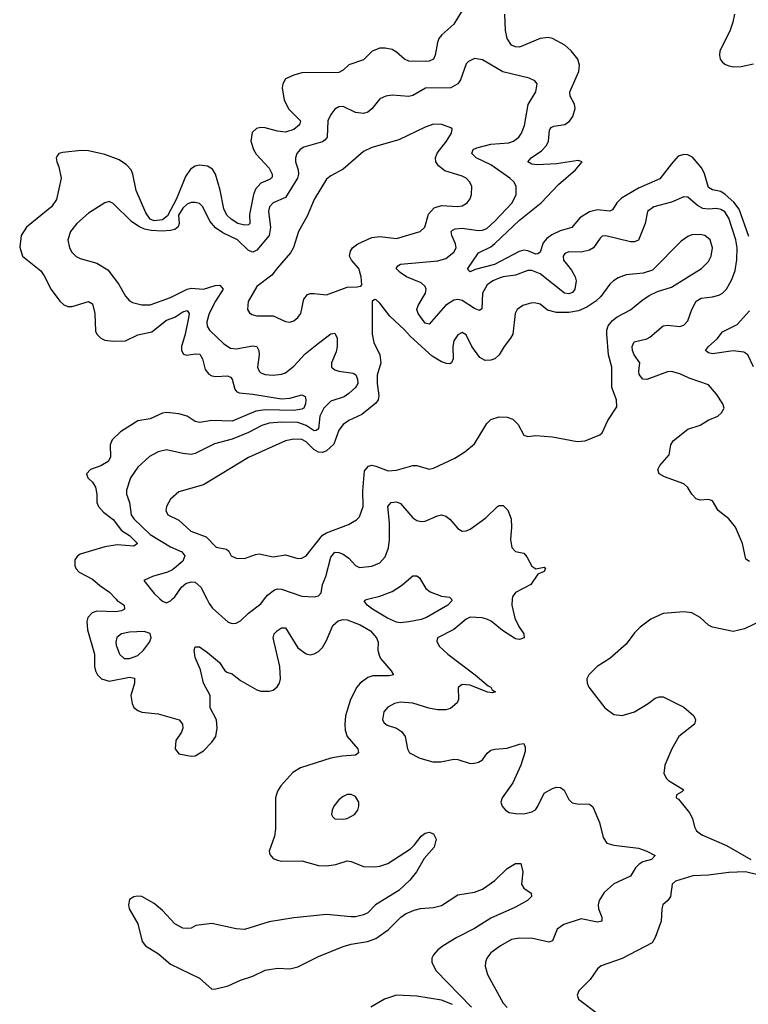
# Model space of a CAD drawing. Header units: inches. Extents: x 1954678 to 2060271, y 904822 to 1016299.
# Tile 381 of 403: x 2034815 to 2038364, y 998025 to 1002822. Entities that reach past the tile are written whole.
import ezdxf

# ---------------------------------------------------------------- set-up
doc = ezdxf.new("R2010")
doc.units = ezdxf.units.IN
doc.header["$MEASUREMENT"] = 0
doc.layers.add('C0030', color=7, linetype='Continuous')
doc.layers.add('C0939', color=7, linetype='Continuous')

msp = doc.modelspace()

# ---------------------------------------------------------------- linework, layer by layer
at = {"layer": 'C0030', "color": 5}
for points, elevation in [([(2036970, 1002867), (2036930, 1002800.5), (2036870.9, 1002749.1), (2036856.9, 1002730), (2036849.4, 1002710.6), (2036839.1, 1002650), (2036830.1, 1002629.9), (2036810, 1002620.9), (2036790, 1002619), (2036710, 1002620.9), (2036689.9, 1002629.9), (2036650, 1002664.8), (2036630, 1002676.5), (2036596, 1002684), (2036570, 1002683.5), (2036531.6, 1002668.4), (2036490, 1002627.1), (2036418, 1002602), (2036390, 1002576.3), (2036370, 1002565.6), (2036190, 1002563.7), (2036150, 1002552.2), (2036110, 1002533.8), (2036096.1, 1002510), (2036093.6, 1002490), (2036102.8, 1002430), (2036125.9, 1002385.9), (2036182, 1002330), (2036177.7, 1002310), (2036150, 1002287.2), (2036110, 1002274.4), (2036070, 1002278.5), (2036010, 1002295.3), (2035990, 1002296.7), (2035967.7, 1002292.3), (2035948, 1002272), (2035940.7, 1002230), (2035953.1, 1002190), (2035966.7, 1002166.7), (2036030, 1002098.9), (2036045.1, 1002070), (2036044.6, 1002055.4), (2036035, 1002045), (2035990, 1002025.9), (2035964.2, 1001995.8), (2035953.6, 1001970), (2035933.5, 1001873.5), (2035935.3, 1001830), (2035930, 1001823.1), (2035910, 1001820.4), (2035878.2, 1001830), (2035844.2, 1001850), (2035824.3, 1001870), (2035810, 1001901.1), (2035792.1, 1001992.1), (2035769.1, 1002069.1), (2035753.6, 1002093.6), (2035730, 1002109.3), (2035690, 1002113), (2035670, 1002108.3), (2035646.4, 1002093.6), (2035622.4, 1002057.6), (2035578.5, 1001950), (2035534.1, 1001865.9), (2035510, 1001847.8), (2035470, 1001841.6), (2035449.6, 1001850), (2035430, 1001881.7), (2035382.6, 1001990), (2035366.7, 1002070), (2035357.5, 1002090), (2035335.1, 1002115.1), (2035299.6, 1002139.6), (2035230, 1002165), (2035150, 1002183.4), (2035114.8, 1002185.2), (2035025.3, 1002174.7), (2035006, 1002170), (2034999.3, 1002160.7), (2034992.4, 1002150), (2034995.3, 1002130), (2035005.4, 1002105.4), (2035016.8, 1002050), (2034994.1, 1001945.9), (2034969.5, 1001910), (2034848.3, 1001811.7), (2034821.3, 1001770), (2034814.7, 1001714.7), (2034827.9, 1001670), (2034917.9, 1001597.9), (2034934.4, 1001574.4), (2034967.5, 1001507.4), (2035010, 1001450.2), (2035030, 1001432.9), (2035050, 1001425.5), (2035070, 1001425.3), (2035149.2, 1001449.2), (2035170, 1001437.4), (2035180.4, 1001390), (2035184.6, 1001304.6), (2035190.2, 1001290.2), (2035210.2, 1001270.2), (2035230, 1001261.5), (2035270, 1001255.2), (2035330, 1001257.5), (2035390, 1001286.9), (2035458, 1001302), (2035530, 1001358.4), (2035570, 1001373.3), (2035610, 1001399.2), (2035630, 1001405.3), (2035640.2, 1001390), (2035637.5, 1001370), (2035620.9, 1001290), (2035602.7, 1001230), (2035602.7, 1001210), (2035612.6, 1001192.6), (2035628.3, 1001188.3), (2035670, 1001194.1), (2035692, 1001192), (2035704.6, 1001170), (2035717.6, 1001117.6), (2035735.7, 1001095.7), (2035750, 1001087.5), (2035770, 1001083.8), (2035826.9, 1001086.9), (2035841, 1001081), (2035850.1, 1001070.1), (2035862.2, 1001022.2), (2035870.8, 1001010.8), (2035884.5, 1001004.5), (2035950, 1000998.3), (2036090, 1000974.5), (2036130, 1000977.9), (2036190, 1000994.7), (2036205.9, 1000985.9), (2036209.3, 1000970), (2036207.4, 1000950), (2036198.2, 1000930), (2036190, 1000924), (2036150, 1000918.4), (2036010, 1000920.9), (2035965.3, 1000914.7), (2035850, 1000865.7), (2035750, 1000869.4), (2035690, 1000859.3), (2035670, 1000864.5), (2035630, 1000890.5), (2035590, 1000901.2), (2035531.8, 1000908.2), (2035510, 1000904.5), (2035450, 1000878), (2035390, 1000867.2), (2035305.2, 1000814.8), (2035265.6, 1000774.4), (2035255.1, 1000750), (2035256.4, 1000690), (2035245.5, 1000670), (2035210, 1000647.9), (2035160.4, 1000630), (2035139.5, 1000610), (2035147.2, 1000590), (2035170, 1000568.2), (2035184.2, 1000544.2), (2035191, 1000511), (2035191, 1000470), (2035199.1, 1000450), (2035223.2, 1000423.2), (2035270, 1000387.4), (2035310, 1000333.3), (2035350, 1000309.5), (2035389.2, 1000270), (2035370, 1000257), (2035290, 1000263.6), (2035230, 1000254.2), (2035110, 1000217.7), (2035094.1, 1000205.9), (2035083.3, 1000190), (2035082.8, 1000162.8), (2035088.3, 1000148.3), (2035104.5, 1000130), (2035170, 1000096.6), (2035205, 1000065), (2035252.4, 1000032.4), (2035282.6, 1000000)], 440), ([(2038366.2, 1001766.2), (2038319, 1001899), (2038293.6, 1001933.6), (2038251.3, 1001971.3), (2038230, 1001984.7), (2038190, 1001993.1), (2038170, 1002004.3), (2038151.1, 1002071.1), (2038138.7, 1002098.7), (2038091.9, 1002151.9), (2038070, 1002163.1), (2038050, 1002166), (2038023.3, 1002156.7), (2037990, 1002120.7), (2037933.8, 1002046.2), (2037830, 1002001.8), (2037746.8, 1001953.2), (2037724.3, 1001930), (2037703.5, 1001896.5), (2037690.1, 1001889.9), (2037630, 1001895.2), (2037590, 1001886.6), (2037543.3, 1001856.7), (2037504.2, 1001810), (2037447.3, 1001792.7), (2037406.6, 1001773.4), (2037383.1, 1001756.9), (2037364.4, 1001735.6), (2037350, 1001689.7), (2037338.5, 1001681.5), (2037330, 1001679.2), (2037290, 1001696.2), (2037270, 1001698.8), (2037247.7, 1001692.3), (2037128, 1001630), (2037034.2, 1001605.8), (2037010, 1001594), (2037000.7, 1001600.7), (2036998, 1001610), (2037050, 1001687.1), (2037110, 1001715.4), (2037130, 1001731.6), (2037250, 1001846.2), (2037355.2, 1001930), (2037440.4, 1002019.6), (2037521.7, 1002090), (2037554.5, 1002130), (2037536.2, 1002136.2), (2037430, 1002119.9), (2037335.7, 1002115.7), (2037310, 1002118.2), (2037289.7, 1002130), (2037307.2, 1002150), (2037356.4, 1002183.6), (2037381, 1002210), (2037391.2, 1002230), (2037396.5, 1002283.5), (2037403.3, 1002296.7), (2037416.5, 1002303.5), (2037470, 1002312), (2037492.6, 1002327.4), (2037509.8, 1002350), (2037521.6, 1002390), (2037516.8, 1002410), (2037495.7, 1002450), (2037495.4, 1002470), (2037538.1, 1002570), (2037541.4, 1002601.4), (2037533.5, 1002630), (2037501.6, 1002670), (2037470, 1002697.9), (2037410, 1002731.1), (2037390, 1002735.8), (2037350, 1002730.5), (2037250, 1002688.1), (2037230, 1002689.3), (2037210, 1002698.3), (2037189.3, 1002730), (2037181.4, 1002770), (2037178.1, 1002850)], 440), ([(2038296.8, 1002850), (2038289.5, 1002810), (2038273.7, 1002766.3), (2038226.2, 1002670), (2038223.6, 1002650), (2038227.2, 1002630), (2038237.6, 1002617.6), (2038250, 1002606.3), (2038270, 1002597.3), (2038293, 1002593), (2038330, 1002594.3), (2038390, 1002606.7)], 440), ([(2038370, 1000183), (2038353, 1000193), (2038336.4, 1000270), (2038302.2, 1000350), (2038270, 1000389.7), (2038217.6, 1000430), (2038190, 1000478), (2038170, 1000483.6), (2038130, 1000480.4), (2038110, 1000486.9), (2038090, 1000509.6), (2038070, 1000542.9), (2038050, 1000561.3), (2037955.6, 1000595.6), (2037929.3, 1000610), (2037922.9, 1000630), (2037932.8, 1000650), (2037978.1, 1000701.9), (2037986.6, 1000750), (2037998, 1000770), (2038070, 1000827.4), (2038130, 1000847.1), (2038168.8, 1000871.2), (2038215.1, 1000890), (2038233.2, 1000906.8), (2038246, 1000930), (2038240.5, 1000950), (2038210, 1000997), (2038170, 1001043.6), (2038075.7, 1001075.7), (2038030, 1001096.8), (2037990, 1001108), (2037970, 1001107.1), (2037870, 1001068.5), (2037850, 1001071.5), (2037833.4, 1001093.4), (2037831, 1001110), (2037836.4, 1001150), (2037808.9, 1001190), (2037799.8, 1001210), (2037798.2, 1001230), (2037807.9, 1001252.1), (2037870, 1001267.2), (2037885, 1001275), (2037950, 1001330.2), (2037970, 1001334.5), (2038030, 1001327.5), (2038050, 1001334), (2038070, 1001354.4), (2038088.6, 1001410), (2038110.6, 1001450), (2038134.2, 1001465.8), (2038190, 1001471.4), (2038220.3, 1001479.7), (2038239.2, 1001490), (2038258.2, 1001510), (2038283.6, 1001556.4), (2038300, 1001600), (2038308.1, 1001651.9), (2038309.4, 1001710), (2038304.2, 1001750), (2038270, 1001855.5), (2038250, 1001885.7), (2038230, 1001897.9), (2038210, 1001902.5), (2038170, 1001898.5), (2038142.6, 1001902.6), (2038116.5, 1001916.5), (2038070, 1001958.3), (2038050, 1001958.5), (2037990, 1001933), (2037904, 1001910), (2037872.7, 1001887.3), (2037862, 1001830), (2037830, 1001748.4), (2037810, 1001739.3), (2037790, 1001739.8), (2037670.4, 1001769.7), (2037653.1, 1001766.9), (2037642.2, 1001757.8), (2037610.3, 1001710), (2037590, 1001698.5), (2037550, 1001689.8), (2037490, 1001691.6), (2037470, 1001683), (2037461.8, 1001670), (2037463.8, 1001650), (2037502.2, 1001602.2), (2037520.1, 1001570), (2037525, 1001550), (2037519, 1001510), (2037507.1, 1001492.9), (2037490, 1001486), (2037469.6, 1001489.6), (2037350, 1001584), (2037310, 1001600.2), (2037290, 1001600.5), (2037230, 1001577.5), (2037170, 1001569.9), (2037150, 1001563.2), (2037119.1, 1001550), (2037091.9, 1001530), (2037070.1, 1001490), (2037066.4, 1001413.6), (2037054.8, 1001405.2), (2037030, 1001415.3), (2036970, 1001454.5), (2036950, 1001458.7), (2036930, 1001454.9), (2036888.8, 1001430), (2036810, 1001339.3), (2036790, 1001343.5), (2036755.2, 1001390), (2036749.2, 1001410), (2036756.3, 1001430), (2036792.4, 1001490), (2036794.5, 1001510), (2036790, 1001522), (2036770, 1001539.6), (2036698.7, 1001570), (2036668.7, 1001590), (2036648.4, 1001610), (2036656.4, 1001623.6), (2036669.3, 1001630.7), (2036852.1, 1001647.9), (2036890, 1001658.8), (2036929.8, 1001690), (2036941.5, 1001710), (2036938.1, 1001730), (2036919.3, 1001770), (2036917.5, 1001790), (2036923, 1001797), (2036936.8, 1001803.2), (2036970, 1001806.1), (2037050, 1001795.4), (2037070, 1001796.8), (2037090, 1001805.4), (2037130, 1001840.5), (2037213.6, 1001930), (2037232.9, 1001970), (2037234.2, 1002010), (2037223.5, 1002030), (2037201.8, 1002050), (2037110, 1002114.6), (2037039.3, 1002150), (2037017.2, 1002170), (2037024, 1002190), (2037042.5, 1002197.4), (2037110, 1002216.6), (2037198.2, 1002221.8), (2037221.1, 1002230), (2037245.6, 1002250), (2037259.3, 1002270), (2037273.5, 1002306.5), (2037291.3, 1002408.7), (2037329.7, 1002470), (2037335.1, 1002510), (2037324.2, 1002524.2), (2037297.1, 1002537.1), (2037167.7, 1002567.7), (2037070, 1002627.4), (2037030, 1002633.7), (2037001.1, 1002618.9), (2036990, 1002606.6), (2036961.6, 1002530), (2036949.5, 1002510.5), (2036914.4, 1002490), (2036791.6, 1002488.4), (2036730, 1002452.7), (2036710, 1002448), (2036630, 1002453.8), (2036598.8, 1002450), (2036570, 1002437.4), (2036530, 1002387.2), (2036510, 1002372), (2036490, 1002365.5), (2036450, 1002370.8), (2036390, 1002398.7), (2036370, 1002398.5), (2036350, 1002386.3), (2036330, 1002359.6), (2036316.5, 1002330), (2036312.5, 1002250), (2036303.5, 1002236.5), (2036290, 1002227.2), (2036198.7, 1002201.3), (2036180.9, 1002190), (2036165, 1002170), (2036158.6, 1002150), (2036158.6, 1002130), (2036170.9, 1002090), (2036172.8, 1002070), (2036168.4, 1002050), (2036110, 1001956), (2036050.3, 1001930), (2036031.9, 1001910), (2036026.1, 1001890), (2036037, 1001810), (2036029.7, 1001770.3), (2035970, 1001698.6), (2035950.1, 1001689.9), (2035930, 1001698.4), (2035875, 1001750), (2035804.4, 1001784.4), (2035768.4, 1001808.4), (2035740.8, 1001840.7), (2035706.9, 1001910), (2035690, 1001926.9), (2035670, 1001932.1), (2035650, 1001930.8), (2035630, 1001923.1), (2035610, 1001903.5), (2035588.8, 1001870), (2035590.9, 1001830), (2035586.6, 1001813.4), (2035570, 1001800.5), (2035550, 1001794.8), (2035508.5, 1001791.5), (2035454.4, 1001794.4), (2035422.1, 1001802.1), (2035394.9, 1001814.9), (2035359.2, 1001839.2), (2035270, 1001926), (2035250, 1001937.2), (2035230, 1001929.2), (2035150, 1001879.7), (2035093.7, 1001830), (2035062, 1001790), (2035048.7, 1001750), (2035057, 1001710), (2035068.7, 1001690), (2035089.2, 1001669.2), (2035110, 1001658.7), (2035190, 1001636.5), (2035243.5, 1001603.5), (2035295.4, 1001535.4), (2035330, 1001474.9), (2035350, 1001452.9), (2035364.2, 1001444.2), (2035410, 1001432.9), (2035450, 1001433.5), (2035550, 1001468.3), (2035630, 1001509.6), (2035650, 1001514), (2035710, 1001508.7), (2035767.6, 1001527.6), (2035790, 1001528), (2035805.4, 1001510), (2035768.8, 1001451.2), (2035738, 1001390), (2035726.7, 1001350), (2035728.5, 1001328.5), (2035739.2, 1001310), (2035810, 1001243.2), (2035842.4, 1001222.4), (2035870, 1001218.5), (2035950, 1001232.5), (2035970.1, 1001230.1), (2035980.1, 1001210), (2035981.2, 1001190), (2035973.7, 1001130), (2035981.3, 1001110), (2035990, 1001101.3), (2036010, 1001093.8), (2036050, 1001091), (2036090, 1001094.5), (2036110, 1001102), (2036150, 1001133.5), (2036206.2, 1001193.8), (2036270, 1001245.9), (2036330, 1001291.6), (2036350, 1001294.4), (2036361.3, 1001270), (2036362, 1001230), (2036356.4, 1001203.6), (2036334.2, 1001150), (2036333.1, 1001130), (2036350, 1001116.9), (2036370, 1001110.2), (2036439.5, 1001099.5), (2036451.9, 1001091.9), (2036460.4, 1001070), (2036461.6, 1001050), (2036451.1, 1001030), (2036419, 1001001), (2036395.1, 1000984.9), (2036330, 1000962.8), (2036295.8, 1000930), (2036277.4, 1000890), (2036271.2, 1000828.8), (2036259.4, 1000820.6), (2036250, 1000819.3), (2036210, 1000844.8), (2036170, 1000859.2), (2036090, 1000862), (2036030, 1000855.9), (2035994.9, 1000845.1), (2035930, 1000810.9), (2035850, 1000778.8), (2035764.1, 1000755.9), (2035670, 1000708.8), (2035650, 1000703.1), (2035610, 1000707.9), (2035530, 1000726.6), (2035490, 1000717.4), (2035446.3, 1000693.7), (2035390, 1000642.7), (2035354.3, 1000590), (2035335.4, 1000530), (2035335.6, 1000510), (2035350.1, 1000470.1), (2035357.9, 1000410), (2035370.9, 1000390), (2035450, 1000313.6), (2035550, 1000253.4), (2035604.2, 1000230), (2035619.1, 1000210), (2035610, 1000184.2), (2035558.5, 1000141.5), (2035534.8, 1000130), (2035462, 1000110), (2035419.1, 1000090), (2035470, 1000026.3), (2035498, 1000000)], 460), ([(2038390, 1001131.5), (2038362.2, 1001190), (2038342.9, 1001202.9), (2038290, 1001208.8), (2038190, 1001194.2), (2038170, 1001198.9), (2038155.6, 1001210), (2038171.2, 1001230), (2038212.8, 1001267.2), (2038238.2, 1001301.8), (2038310, 1001337.8), (2038370, 1001403.6)], 440), ([(2036008.1, 1000000), (2036022, 1000018), (2036055.8, 1000044.2), (2036070, 1000048.6), (2036090, 1000047), (2036190, 1000013), (2036249.7, 1000010.3), (2036270, 1000015.8), (2036283, 1000030), (2036290.6, 1000070), (2036306.7, 1000110), (2036330, 1000204.2), (2036350, 1000227.6), (2036370, 1000226), (2036390, 1000217.5), (2036418.3, 1000198.3), (2036450, 1000163.6), (2036470, 1000153.8), (2036530, 1000160.2), (2036570, 1000176), (2036595.6, 1000204.4), (2036611, 1000249), (2036616.2, 1000290), (2036616.7, 1000370), (2036608.5, 1000450), (2036625.1, 1000470), (2036650, 1000472.8), (2036670, 1000465.7), (2036730, 1000395.6), (2036750, 1000381.5), (2036770, 1000376.5), (2036790, 1000379.1), (2036850, 1000405.3), (2036870, 1000408.9), (2036890, 1000403.7), (2036910, 1000388.5), (2036950, 1000343.1), (2036970, 1000330.4), (2036990, 1000331.8), (2037010, 1000340.3), (2037085.4, 1000394.6), (2037142.9, 1000450), (2037150, 1000454.9), (2037170, 1000455.3), (2037192.9, 1000432.9), (2037208.3, 1000390), (2037211.4, 1000350), (2037206, 1000290), (2037212.9, 1000250), (2037230, 1000231.7), (2037270, 1000222.8), (2037285.3, 1000205.3), (2037310, 1000160.2), (2037330, 1000146.7), (2037370, 1000155.3), (2037376, 1000150), (2037370, 1000133.2), (2037339, 1000121), (2037305.4, 1000070), (2037230, 1000030.6), (2037215, 1000010), (2037214.3, 1000000)], 460), ([(2035559.7, 1000000), (2035570, 1000010.3), (2035603.3, 1000056.7), (2035624.8, 1000075.2), (2035650, 1000083.9), (2035670, 1000082), (2035697.1, 1000057.1), (2035726.4, 1000000)], 460), ([(2036515, 1000000), (2036570, 1000014.1), (2036630, 1000036.6), (2036675.2, 1000064.8), (2036730, 1000112.4), (2036750, 1000112.4), (2036762.6, 1000102.6), (2036794, 1000050), (2036814.6, 1000034.6), (2036870, 1000013.6), (2036907.9, 1000007.9), (2036916.9, 1000000)], 440)]:
    msp.add_lwpolyline(points, dxfattribs=dict(at, elevation=elevation))
at = {"layer": 'C0030', "color": 5, "elevation": 480}
for points in [[(2036830, 1002312.6), (2036790, 1002299.1), (2036662.3, 1002237.7), (2036530, 1002200.3), (2036490, 1002180.4), (2036390, 1002094), (2036330, 1002062.2), (2036310, 1002045.1), (2036250, 1001946), (2036215.6, 1001864.4), (2036172.8, 1001790), (2036148, 1001712), (2036133.8, 1001686.2), (2036070, 1001614), (2036043.2, 1001576.8), (2035970, 1001521.6), (2035928.5, 1001448.5), (2035924.4, 1001410), (2035933.7, 1001393.7), (2035945.5, 1001385.5), (2035970, 1001378.9), (2036050, 1001379.7), (2036110, 1001352.2), (2036130, 1001348.7), (2036150, 1001354.9), (2036170, 1001370.5), (2036184.2, 1001390), (2036199.4, 1001460.6), (2036216.9, 1001483.1), (2036230, 1001488.7), (2036250, 1001488.9), (2036310, 1001481.7), (2036410, 1001519.5), (2036458.9, 1001521.1), (2036476, 1001524), (2036482, 1001530), (2036478.9, 1001570), (2036466.9, 1001610), (2036430.9, 1001650), (2036421.4, 1001670), (2036425.7, 1001694.3), (2036436.8, 1001710), (2036462.7, 1001730), (2036530, 1001761.6), (2036570, 1001766.1), (2036650, 1001756.2), (2036766, 1001790), (2036788.1, 1001811.9), (2036805.7, 1001874.3), (2036834.4, 1001905.6), (2036870, 1001917.5), (2036950, 1001912.3), (2036970, 1001916.1), (2036994.7, 1001930), (2037009.7, 1001950), (2037016.4, 1001970), (2037016.9, 1002010), (2037008.2, 1002030), (2036989.6, 1002050), (2036970, 1002059.3), (2036886, 1002086), (2036854.4, 1002110), (2036842, 1002130), (2036841, 1002150), (2036848.8, 1002171.2), (2036894, 1002230), (2036918.4, 1002270), (2036921.2, 1002290), (2036915.6, 1002295.6), (2036871.6, 1002311.6)], [(2038130, 1001775.9), (2038090, 1001774.5), (2038070, 1001765.7), (2038037.2, 1001742.8), (2037898.3, 1001601.7), (2037852.4, 1001587.6), (2037770, 1001579.3), (2037730, 1001563.9), (2037707, 1001550), (2037690, 1001533), (2037645.8, 1001474.2), (2037621.7, 1001450), (2037578.4, 1001421.6), (2037536.3, 1001403.7), (2037490, 1001395.6), (2037430, 1001395.2), (2037386.7, 1001406.7), (2037350, 1001436), (2037330, 1001441.7), (2037310, 1001442.2), (2037265.5, 1001430), (2037238.4, 1001410), (2037229.1, 1001390.9), (2037216.5, 1001290), (2037206.4, 1001270), (2037174.2, 1001230), (2037150, 1001189.8), (2037130, 1001170.6), (2037110, 1001162.6), (2037082.4, 1001162.4), (2037056.8, 1001176.8), (2037017.7, 1001230), (2036990, 1001287.3), (2036970, 1001298.7), (2036950, 1001287.3), (2036930, 1001258), (2036925.2, 1001230), (2036925.8, 1001170), (2036918, 1001150), (2036910, 1001145.7), (2036893.7, 1001146.4), (2036870, 1001155.5), (2036823.4, 1001183.4), (2036718.6, 1001278.6), (2036690, 1001310.9), (2036617.2, 1001377.2), (2036570, 1001440.9), (2036550, 1001459), (2036542, 1001458), (2036531.1, 1001448.9), (2036532, 1001290), (2036540.3, 1001250), (2036568.5, 1001188.5), (2036573.8, 1001150), (2036556.1, 1001090), (2036555.7, 1001050), (2036564.6, 1000990), (2036561.4, 1000970), (2036550, 1000954.2), (2036481, 1000899), (2036418, 1000870), (2036390.1, 1000849.9), (2036370, 1000822), (2036345.8, 1000754.2), (2036310, 1000721.6), (2036290, 1000713), (2036270, 1000714.3), (2036248, 1000728), (2036210, 1000764.7), (2036190, 1000776.2), (2036150, 1000778.8), (2036110, 1000769.9), (2035930, 1000689.8), (2035710, 1000555.8), (2035590, 1000521.3), (2035550, 1000486), (2035529.1, 1000450), (2035526.7, 1000430), (2035536.4, 1000410), (2035590, 1000384), (2035648.9, 1000330), (2035723.1, 1000303.1), (2035771.9, 1000251.9), (2035822.8, 1000242.8), (2035833.2, 1000233.2), (2035845.2, 1000210), (2035870, 1000199.3), (2035910, 1000197), (2035963.2, 1000216.8), (2035980.9, 1000219.1), (2036050, 1000205.2), (2036110, 1000215.2), (2036170, 1000196.6), (2036190, 1000198.4), (2036210, 1000209.2), (2036290, 1000310.1), (2036310, 1000322.7), (2036417.3, 1000362.7), (2036455.4, 1000384.6), (2036470, 1000400.3), (2036487.4, 1000450), (2036486.6, 1000526.6), (2036495.2, 1000624.8), (2036513.3, 1000646.7), (2036530, 1000651.3), (2036550, 1000647.5), (2036610, 1000624), (2036650, 1000627.2), (2036730, 1000649.4), (2036750, 1000649.3), (2036810, 1000632.9), (2036830, 1000636.9), (2036934.9, 1000685.1), (2036982.6, 1000717.4), (2037030, 1000756.3), (2037090, 1000854.6), (2037110, 1000874), (2037150, 1000886.7), (2037190, 1000886.3), (2037216.5, 1000876.5), (2037243.8, 1000850), (2037270, 1000798), (2037290, 1000791), (2037330, 1000796.3), (2037409.6, 1000790.4), (2037530, 1000766.7), (2037570, 1000770.4), (2037640.4, 1000799.6), (2037651.6, 1000810), (2037680.5, 1000870), (2037724.2, 1000935.8), (2037721.8, 1000970), (2037700.2, 1001030), (2037699.2, 1001130), (2037682.6, 1001190), (2037675.3, 1001290), (2037675.8, 1001310), (2037682.4, 1001330), (2037703.2, 1001356.8), (2037725.3, 1001374.7), (2037790, 1001407.8), (2037845.3, 1001454.7), (2037881.9, 1001478.1), (2037921.4, 1001498.6), (2037990, 1001519.6), (2038136.9, 1001610), (2038170, 1001644.2), (2038183.8, 1001670), (2038190.6, 1001710), (2038179.3, 1001750), (2038153.3, 1001770)]]:
    msp.add_lwpolyline(points, close=True, dxfattribs=at)
at = {"layer": 'C0939', "color": 5}
for points, elevation in [([(2035282.6, 1000000), (2035290, 999992.1), (2035323.2, 999970), (2035324.6, 999950), (2035310, 999941.5), (2035282.9, 999937.1), (2035190, 999939.7), (2035167.6, 999932.4), (2035147.3, 999910), (2035141.6, 999890), (2035144.8, 999850), (2035178.5, 999730), (2035179.4, 999670), (2035183.3, 999650), (2035193.6, 999630), (2035213, 999610), (2035250, 999599.1), (2035350, 999618.2), (2035374.5, 999614.5), (2035374.5, 999590), (2035356.1, 999530), (2035362.1, 999490), (2035371.1, 999471.1), (2035390, 999456.6), (2035410, 999448.4), (2035490, 999439.5), (2035592.2, 999410), (2035607.7, 999390), (2035609.1, 999370), (2035603.6, 999350), (2035575.6, 999310), (2035572.2, 999270), (2035590, 999244.4), (2035650, 999233.7), (2035670, 999234.6), (2035710, 999260.3), (2035750, 999302), (2035769.8, 999330.2), (2035777, 999370), (2035773, 999410), (2035742.8, 999470), (2035742.5, 999530), (2035710.5, 999590), (2035695.1, 999655.1), (2035670, 999715.1), (2035664.8, 999750), (2035670, 999767.3), (2035690, 999765.7), (2035730, 999739.3), (2035788.2, 999690), (2035812.8, 999652.8), (2035823.8, 999643.8), (2035850, 999635.3), (2035890, 999602.6), (2035970, 999556.8), (2035990, 999550.2), (2036029.8, 999550.2), (2036050, 999556.1), (2036069.1, 999570.9), (2036081.2, 999590), (2036086, 999610), (2036082.6, 999670), (2036049.8, 999810), (2036054.2, 999830), (2036070, 999846.7), (2036090, 999859.6), (2036110, 999858.7), (2036170, 999761.7), (2036210, 999731.7), (2036230, 999727.8), (2036250, 999731.6), (2036270, 999743.2), (2036290, 999763.1), (2036310, 999797.1), (2036340.6, 999870), (2036366.2, 999893.8), (2036390, 999899.1), (2036410, 999897.4), (2036473.4, 999873.4), (2036524.1, 999844.1), (2036553.7, 999810), (2036560.5, 999790), (2036559.5, 999750), (2036565.2, 999725.2), (2036572.6, 999710), (2036624.9, 999650), (2036636.4, 999630), (2036614.9, 999625.1), (2036535.1, 999624.9), (2036510, 999616.8), (2036474.2, 999590), (2036457.4, 999570), (2036426.8, 999510), (2036402.7, 999430), (2036398.5, 999390), (2036400.7, 999360.7), (2036410.2, 999330), (2036461.6, 999270), (2036466, 999250), (2036450, 999239.3), (2036385.8, 999234.2), (2036330, 999223.8), (2036182.3, 999177.7), (2036145.5, 999154.5), (2036086.8, 999090), (2036070, 999062.4), (2036060.5, 999030), (2036060.7, 998879.3), (2036055.8, 998844.2), (2036030.5, 998770.5), (2036034, 998754), (2036050, 998735.5), (2036070, 998726.3), (2036090, 998722.8), (2036190, 998724.1), (2036270, 998700.6), (2036310, 998699.2), (2036354.1, 998705.9), (2036410, 998723.1), (2036430, 998720.3), (2036490, 998696.3), (2036545.6, 998694.4), (2036570, 998697.8), (2036608.6, 998711.4), (2036718, 998782), (2036738.7, 998801.3), (2036770, 998843.8), (2036790, 998859.1), (2036810, 998864), (2036830, 998856), (2036843, 998830), (2036834, 998790), (2036784.6, 998735.4), (2036747.3, 998670), (2036715.5, 998630), (2036661.2, 998578.8), (2036548.5, 998510), (2036510.2, 998469.8), (2036490, 998460.5), (2036450, 998451.2), (2036428.9, 998451.1), (2036310, 998462.3), (2036150, 998446.6), (2036030, 998426), (2035910, 998389.7), (2035870, 998391.9), (2035750, 998418.6), (2035672.1, 998407.9), (2035650, 998396.2), (2035630, 998393.3), (2035610, 998395.8), (2035570, 998416.9), (2035510, 998481.3), (2035470, 998515.1), (2035410, 998549.3), (2035387.9, 998552.1), (2035370, 998549), (2035350, 998535.3), (2035344, 998510), (2035347.7, 998490), (2035390, 998416), (2035411.6, 998330), (2035427.9, 998310), (2035491, 998271), (2035550, 998220.7), (2035691.4, 998151.4), (2035750, 998099.1), (2035770, 998099.7), (2035830, 998114.2), (2035890, 998141.5), (2035950, 998162.2), (2036010, 998191.6), (2036070, 998201.5), (2036130, 998198), (2036170, 998206.5), (2036270, 998258), (2036390, 998306.2), (2036430, 998317.3), (2036509, 998330), (2036550, 998344.9), (2036610, 998386.9), (2036671.1, 998448.9), (2036694.3, 998465.7), (2036735.9, 998484.1), (2036767.8, 998492.2), (2036830, 998497.1), (2036870, 998506.5), (2036950, 998557.6), (2037030, 998570.3), (2037070, 998585.5), (2037130, 998627.8), (2037190, 998686), (2037230, 998710.3), (2037256, 998710), (2037266.4, 998670), (2037259.6, 998610), (2037270.2, 998590.2), (2037305.8, 998565.8), (2037308.2, 998550), (2037288.2, 998530), (2037230, 998498), (2037110, 998444.3), (2037030, 998394.6), (2036945, 998350), (2036878.5, 998310), (2036851.4, 998290), (2036830, 998265.1), (2036823.2, 998250), (2036822, 998230), (2036842, 998190), (2037016.1, 998010)], 440), ([(2035498, 1000000), (2035510, 999988.8), (2035530, 999981.3), (2035550, 999990.3), (2035559.7, 1000000)], 460), ([(2035726.4, 1000000), (2035737.7, 999977.7), (2035754.7, 999954.7), (2035830, 999886.7), (2035850, 999879.5), (2035870, 999882.4), (2035890, 999892.6), (2035930, 999930.2), (2035990, 999976.5), (2036008.1, 1000000)], 460), ([(2036916.9, 1000000), (2036918.5, 999998.5), (2036920.7, 999990), (2036901.3, 999970), (2036796.5, 999910), (2036770, 999900.4), (2036710, 999888.9), (2036670, 999883.4), (2036650, 999886.2), (2036605.8, 999905.8), (2036533.3, 999950), (2036508.2, 999970), (2036493.3, 999990), (2036503.1, 999996.9), (2036515, 1000000)], 440), ([(2037214.3, 1000000), (2037212.2, 999970), (2037226.5, 999906.5), (2037245.8, 999865.8), (2037270.3, 999830), (2037272.4, 999810), (2037250, 999801.5), (2037230, 999806), (2037166.8, 999846.8), (2037111, 999891), (2037090, 999900.8), (2037067.1, 999907.2), (2037010, 999910.9), (2036990, 999901.7), (2036930, 999850.7), (2036850, 999810.9), (2036846.1, 999793.9), (2036858.1, 999770), (2036899.8, 999730), (2037033.5, 999630), (2037096.4, 999576.4), (2037110.3, 999570), (2037116.9, 999556.9), (2037132.7, 999547.3), (2037117.4, 999542.6), (2037093.7, 999546.3), (2037010, 999579.5), (2036970, 999582.2), (2036951.3, 999568.7), (2036953.2, 999510), (2036946.2, 999493.8), (2036914, 999466), (2036890, 999459), (2036850, 999460.3), (2036807.4, 999467.4), (2036730, 999491.5), (2036670, 999496.4), (2036640.7, 999490), (2036607.4, 999472.6), (2036589, 999450), (2036581.7, 999410), (2036590, 999395.5), (2036604.8, 999384.8), (2036650.3, 999370.3), (2036674.3, 999354.3), (2036692, 999330), (2036703.7, 999270), (2036713.4, 999250), (2036764.5, 999224.5), (2036826.9, 999206.9), (2036866.9, 999206.9), (2036930, 999218.5), (2036950, 999217.3), (2037010, 999198.3), (2037030, 999199.6), (2037050, 999204), (2037070, 999215.8), (2037092, 999248), (2037110, 999262.8), (2037130, 999268.3), (2037190, 999272), (2037250, 999292.9), (2037270, 999294.9), (2037277.5, 999277.5), (2037276.5, 999256.5), (2037256.3, 999190), (2037216.6, 999103.4), (2037164.9, 999030), (2037159.3, 999010), (2037164.9, 998990), (2037180.7, 998970), (2037199.5, 998959.5), (2037230, 998953.7), (2037270, 998953.4), (2037310, 998962.6), (2037327.2, 998972.8), (2037339.7, 998990), (2037370, 999053.7), (2037410, 999076.5), (2037430, 999082), (2037450, 999081.3), (2037467.6, 999067.6), (2037490, 999022), (2037507, 999007), (2037530, 999001.3), (2037590, 999000.3), (2037607.1, 998987.1), (2037639.7, 998910), (2037656.7, 998836.7), (2037674.8, 998810), (2037710, 998799.6), (2037830, 998784.9), (2037870, 998771.2), (2037910.6, 998750), (2037893.4, 998730), (2037850, 998719.4), (2037832.1, 998707.9), (2037814.3, 998690), (2037790, 998648.7), (2037710, 998611.3), (2037662.9, 998570), (2037637.4, 998530), (2037632.5, 998510), (2037635, 998490), (2037651.2, 998450), (2037650, 998429.7), (2037630, 998424.8), (2037550, 998440.5), (2037465.9, 998414.1), (2037432.9, 998390), (2037410, 998334.5), (2037393, 998327), (2037314.4, 998345.6), (2037250, 998346.6), (2037210, 998339.8), (2037156.4, 998310), (2037110, 998274.7), (2037090.4, 998250), (2037083.7, 998230), (2037082.6, 998210), (2037093.4, 998170), (2037170, 998030.4), (2037188.8, 998008.8)], 460), ([(2038430, 999894), (2038345.5, 999854.5), (2038290, 999841.6), (2038190, 999862.4), (2038170, 999871.6), (2038130, 999909.6), (2038090, 999931.6), (2038050, 999937), (2037950, 999928.2), (2037890, 999900.5), (2037837.3, 999862.7), (2037810, 999834.7), (2037770, 999779.2), (2037690, 999709.6), (2037627.3, 999670), (2037587.3, 999630), (2037577.3, 999610), (2037579.1, 999590), (2037587.3, 999570), (2037664.9, 999470), (2037710, 999437.1), (2037750, 999432.2), (2037810, 999450.3), (2037876.2, 999490), (2037910, 999515.8), (2037930, 999523.1), (2037950, 999523.1), (2038050, 999472.9), (2038098.4, 999430), (2038107, 999410), (2038102, 999390), (2038026.5, 999330), (2037991.1, 999268.9), (2037957.3, 999190), (2037952.8, 999150), (2037965.4, 999125.5), (2037975.6, 999115.6), (2038050.8, 999070), (2038040.7, 999059.3), (2038014.4, 999045.6), (2038012.7, 999030), (2038023.8, 999023.8), (2038077.7, 998957.7), (2038091.8, 998930), (2038102, 998890), (2038112, 998870), (2038138.4, 998850), (2038258.7, 998798.7), (2038376.2, 998730)], 480), ([(2038410, 998655.1), (2038350, 998669.5), (2038270, 998667.6), (2038170, 998654), (2038094.8, 998650), (2038010, 998624), (2037993.7, 998610), (2037985.3, 998550), (2037972, 998530), (2037948.4, 998510), (2037942.6, 998490), (2037939.3, 998430), (2037910, 998349.6), (2037896, 998324), (2037750, 998247.3), (2037647.6, 998212.4), (2037630, 998198), (2037593.8, 998146.2), (2037538.4, 998090), (2037530.4, 998070), (2037537.1, 998050), (2037635.5, 997975.5)], 480), ([(2036924, 998024), (2036870, 998045.5), (2036750, 998064.5), (2036650, 998068.7), (2036591.8, 998050), (2036524.6, 998010)], 440)]:
    msp.add_lwpolyline(points, dxfattribs=dict(at, elevation=elevation))
at = {"layer": 'C0939', "color": 5, "elevation": 460}
for points in [[(2035420.6, 999840.6), (2035350, 999838), (2035310.2, 999829.8), (2035287.5, 999812.5), (2035282.7, 999790), (2035284.9, 999775.1), (2035301.1, 999730), (2035324, 999710), (2035350, 999709.4), (2035390, 999724.8), (2035418.5, 999750), (2035447.6, 999790), (2035455.6, 999810), (2035450.7, 999830.7)], [(2036430, 999046.6), (2036410, 999046.6), (2036390, 999038), (2036370, 999020.9), (2036345.5, 998990), (2036336.3, 998970), (2036334, 998950), (2036339.1, 998939.1), (2036350, 998927.7), (2036390, 998927), (2036410, 998930.4), (2036446, 998950), (2036461.6, 998970), (2036467.6, 998990), (2036467, 999010), (2036450, 999038)]]:
    msp.add_lwpolyline(points, close=True, dxfattribs=at)

doc.saveas('drawing.dxf')
